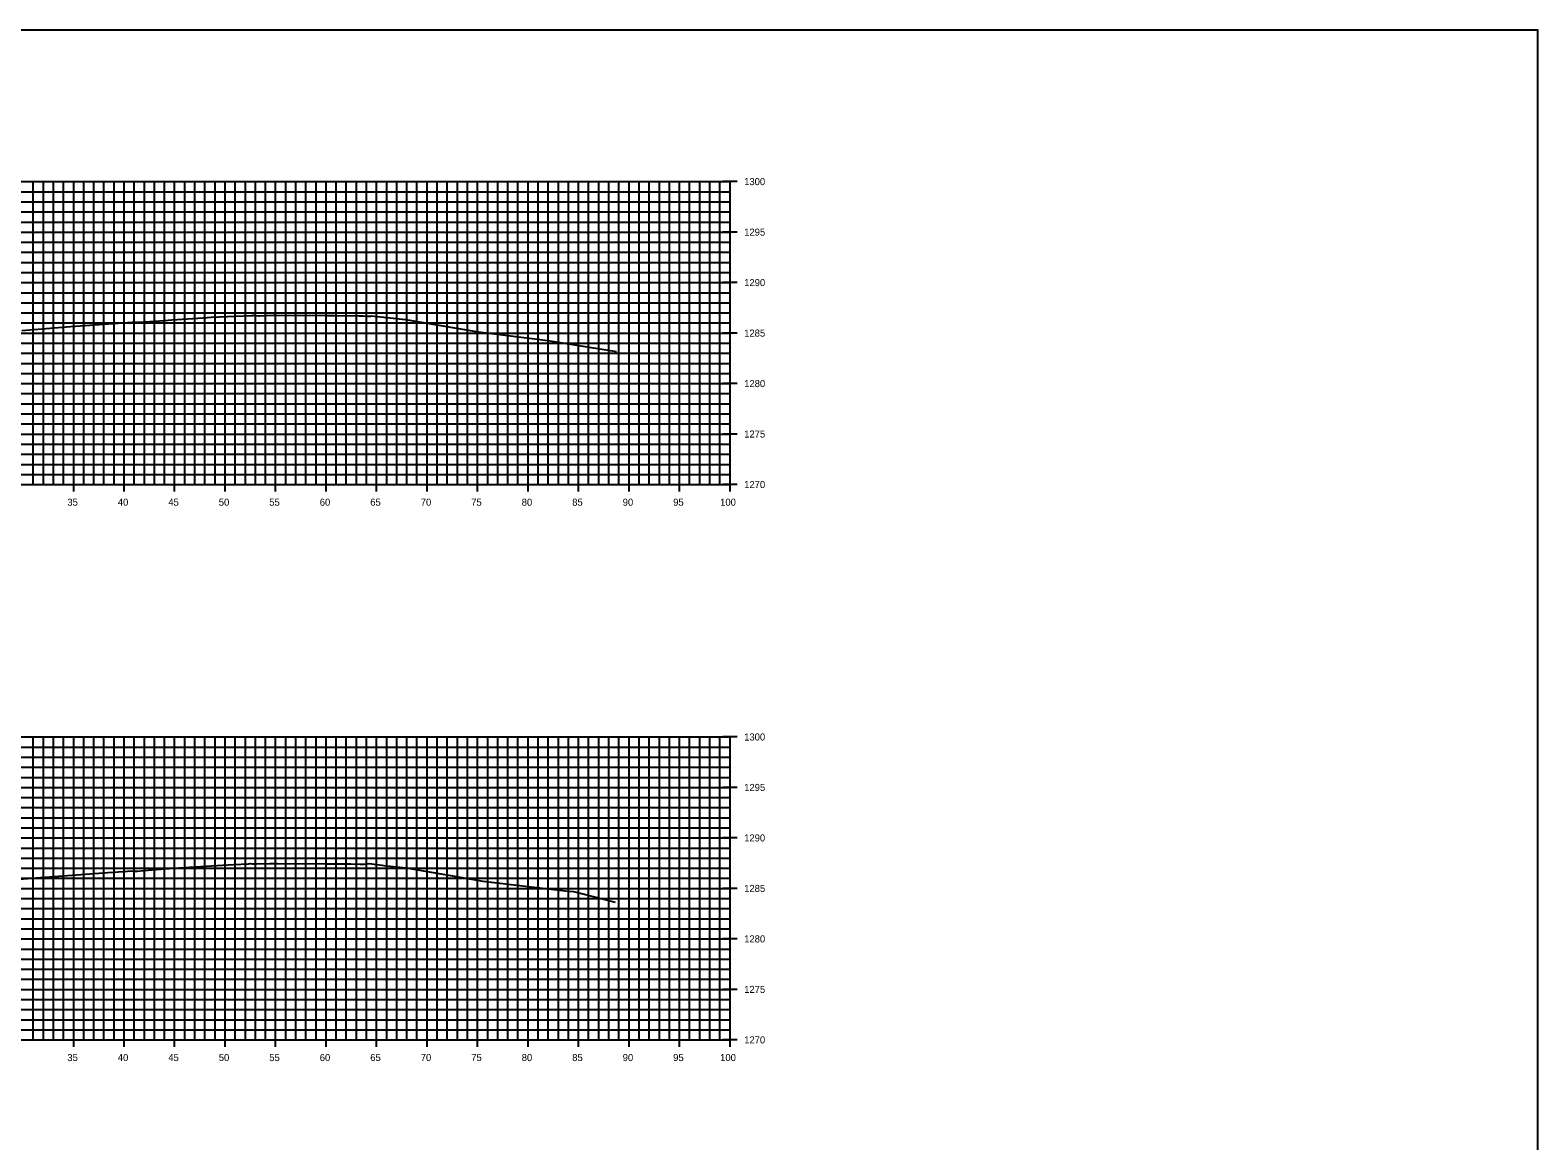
# Model space of a CAD drawing. Extents: x 674939 to 678919, y 750652 to 765176.
# Drawn here: x 678769.2 to 678918.5, y 755632.6 to 755742.6 of the extents above; entities that cross this region are included whole.
import ezdxf

# ---------------------------------------------------------------- set-up
doc = ezdxf.new("R2010")
doc.units = 0
for name, color, linetype in [('R_Axis', 7, 'Continuous'), ('R_Axis Annot', 7, 'Continuous'), ('R_Exist Surface', 7, 'Continuous'), ('R_Grid', 7, 'Continuous'), ('R_No Plot', 7, 'Continuous')]:
    doc.layers.add(name, color=color, linetype=linetype)

msp = doc.modelspace()

# ---------------------------------------------------------------- linework, layer by layer
at = {"layer": 'R_Axis'}
for p, q in [((678839.23, 755727.55), (678837.83, 755727.55)), ((678838.53, 755697.55), (678838.53, 755727.55)), ((678839.23, 755722.55), (678837.83, 755722.55)), ((678839.23, 755717.55), (678837.83, 755717.55)), ((678839.23, 755712.55), (678837.83, 755712.55)), ((678839.23, 755707.55), (678837.83, 755707.55)), ((678839.23, 755702.55), (678837.83, 755702.55)), ((678638.53, 755697.55), (678838.53, 755697.55)), ((678773.53, 755696.85), (678773.53, 755698.25)), ((678778.53, 755696.85), (678778.53, 755698.25)), ((678783.53, 755696.85), (678783.53, 755698.25)), ((678788.53, 755696.85), (678788.53, 755698.25)), ((678793.53, 755696.85), (678793.53, 755698.25)), ((678798.53, 755696.85), (678798.53, 755698.25)), ((678803.53, 755696.85), (678803.53, 755698.25)), ((678808.53, 755696.85), (678808.53, 755698.25)), ((678813.53, 755696.85), (678813.53, 755698.25)), ((678818.53, 755696.85), (678818.53, 755698.25)), ((678823.53, 755696.85), (678823.53, 755698.25)), ((678828.53, 755696.85), (678828.53, 755698.25)), ((678833.53, 755696.85), (678833.53, 755698.25)), ((678839.23, 755697.55), (678837.83, 755697.55)), ((678838.53, 755696.85), (678838.53, 755698.25)), ((678839.23, 755672.55), (678837.83, 755672.55)), ((678838.53, 755642.55), (678838.53, 755672.55)), ((678839.23, 755667.55), (678837.83, 755667.55)), ((678839.23, 755662.55), (678837.83, 755662.55)), ((678839.23, 755657.55), (678837.83, 755657.55)), ((678839.23, 755652.55), (678837.83, 755652.55)), ((678839.23, 755647.55), (678837.83, 755647.55)), ((678638.53, 755642.55), (678838.53, 755642.55)), ((678773.53, 755641.85), (678773.53, 755643.25)), ((678778.53, 755641.85), (678778.53, 755643.25)), ((678783.53, 755641.85), (678783.53, 755643.25)), ((678788.53, 755641.85), (678788.53, 755643.25)), ((678793.53, 755641.85), (678793.53, 755643.25)), ((678798.53, 755641.85), (678798.53, 755643.25)), ((678803.53, 755641.85), (678803.53, 755643.25)), ((678808.53, 755641.85), (678808.53, 755643.25)), ((678813.53, 755641.85), (678813.53, 755643.25)), ((678818.53, 755641.85), (678818.53, 755643.25)), ((678823.53, 755641.85), (678823.53, 755643.25)), ((678828.53, 755641.85), (678828.53, 755643.25)), ((678833.53, 755641.85), (678833.53, 755643.25)), ((678839.23, 755642.55), (678837.83, 755642.55)), ((678838.53, 755641.85), (678838.53, 755643.25))]:
    msp.add_line(p, q, dxfattribs=at)
at = {"layer": 'R_Exist Surface'}
for points in [[(678768.38, 755712.81), (678773.2, 755713.19), (678774.67, 755713.29), (678779.32, 755713.62), (678780.02, 755713.62), (678780.1, 755713.62), (678782.53, 755713.81), (678783.24, 755713.86), (678786.37, 755714.07), (678787.13, 755714.11), (678791.13, 755714.3), (678791.31, 755714.3), (678791.32, 755714.31), (678791.85, 755714.26), (678791.92, 755714.26), (678793.33, 755714.32), (678793.5, 755714.33), (678798.61, 755714.29), (678799.32, 755714.29), (678801.8, 755714.25), (678802.19, 755714.25), (678802.55, 755714.21), (678802.93, 755714.24), (678802.99, 755714.25), (678804.23, 755714.11), (678806.4, 755713.88), (678809.7, 755713.33), (678813.59, 755712.67), (678819.74, 755711.91), (678820.69, 755711.78), (678824.62, 755711.15), (678827.3, 755710.72)], [(678768.17, 755658.46), (678769.8, 755658.59), (678776.92, 755659.12), (678778.47, 755659.22), (678779.24, 755659.28), (678779.63, 755659.27), (678779.84, 755659.26), (678780.47, 755659.32), (678782.16, 755659.47), (678783.91, 755659.59), (678786.64, 755659.77), (678789.36, 755659.91), (678790.83, 755660), (678790.99, 755660.01), (678791.04, 755660.01), (678791.25, 755659.99), (678791.64, 755659.97), (678792.95, 755660.01), (678793.71, 755660.03), (678798.44, 755659.99), (678800.98, 755659.97), (678801.9, 755659.96), (678802.31, 755659.96), (678802.57, 755659.99), (678802.78, 755660.02), (678804.55, 755659.8), (678806.46, 755659.6), (678811.8, 755658.67), (678814.04, 755658.28), (678822.51, 755657.29), (678823.04, 755657.24), (678823.83, 755657.04), (678827.17, 755656.18)]]:
    msp.add_lwpolyline(points, dxfattribs=at)
at = {"layer": 'R_Grid'}
for p, q in [((678638.53, 755727.55), (678838.53, 755727.55)), ((678769.53, 755697.55), (678769.53, 755727.55)), ((678770.53, 755697.55), (678770.53, 755727.55)), ((678771.53, 755697.55), (678771.53, 755727.55)), ((678772.53, 755697.55), (678772.53, 755727.55)), ((678773.53, 755697.55), (678773.53, 755727.55)), ((678774.53, 755697.55), (678774.53, 755727.55)), ((678775.53, 755697.55), (678775.53, 755727.55)), ((678776.53, 755697.55), (678776.53, 755727.55)), ((678777.53, 755697.55), (678777.53, 755727.55)), ((678778.53, 755697.55), (678778.53, 755727.55)), ((678779.53, 755697.55), (678779.53, 755727.55)), ((678780.53, 755697.55), (678780.53, 755727.55)), ((678781.53, 755697.55), (678781.53, 755727.55)), ((678782.53, 755697.55), (678782.53, 755727.55)), ((678783.53, 755697.55), (678783.53, 755727.55)), ((678784.53, 755697.55), (678784.53, 755727.55)), ((678785.53, 755697.55), (678785.53, 755727.55)), ((678786.53, 755697.55), (678786.53, 755727.55)), ((678787.53, 755697.55), (678787.53, 755727.55)), ((678788.53, 755697.55), (678788.53, 755727.55)), ((678789.53, 755697.55), (678789.53, 755727.55)), ((678790.53, 755697.55), (678790.53, 755727.55)), ((678791.53, 755697.55), (678791.53, 755727.55)), ((678792.53, 755697.55), (678792.53, 755727.55)), ((678793.53, 755697.55), (678793.53, 755727.55)), ((678794.53, 755697.55), (678794.53, 755727.55)), ((678795.53, 755697.55), (678795.53, 755727.55)), ((678796.53, 755697.55), (678796.53, 755727.55)), ((678797.53, 755697.55), (678797.53, 755727.55)), ((678798.53, 755697.55), (678798.53, 755727.55)), ((678799.53, 755697.55), (678799.53, 755727.55)), ((678800.53, 755697.55), (678800.53, 755727.55)), ((678801.53, 755697.55), (678801.53, 755727.55)), ((678802.53, 755697.55), (678802.53, 755727.55)), ((678803.53, 755697.55), (678803.53, 755727.55)), ((678804.53, 755697.55), (678804.53, 755727.55)), ((678805.53, 755697.55), (678805.53, 755727.55)), ((678806.53, 755697.55), (678806.53, 755727.55)), ((678807.53, 755697.55), (678807.53, 755727.55)), ((678808.53, 755697.55), (678808.53, 755727.55)), ((678809.53, 755697.55), (678809.53, 755727.55)), ((678810.53, 755697.55), (678810.53, 755727.55)), ((678811.53, 755697.55), (678811.53, 755727.55)), ((678812.53, 755697.55), (678812.53, 755727.55)), ((678813.53, 755697.55), (678813.53, 755727.55)), ((678814.53, 755697.55), (678814.53, 755727.55)), ((678815.53, 755697.55), (678815.53, 755727.55)), ((678816.53, 755697.55), (678816.53, 755727.55)), ((678817.53, 755697.55), (678817.53, 755727.55)), ((678818.53, 755697.55), (678818.53, 755727.55)), ((678819.53, 755697.55), (678819.53, 755727.55)), ((678820.53, 755697.55), (678820.53, 755727.55)), ((678821.53, 755697.55), (678821.53, 755727.55)), ((678822.53, 755697.55), (678822.53, 755727.55)), ((678823.53, 755697.55), (678823.53, 755727.55)), ((678824.53, 755697.55), (678824.53, 755727.55)), ((678825.53, 755697.55), (678825.53, 755727.55)), ((678826.53, 755697.55), (678826.53, 755727.55)), ((678827.53, 755697.55), (678827.53, 755727.55)), ((678828.53, 755697.55), (678828.53, 755727.55)), ((678829.53, 755697.55), (678829.53, 755727.55)), ((678830.53, 755697.55), (678830.53, 755727.55)), ((678831.53, 755697.55), (678831.53, 755727.55)), ((678832.53, 755697.55), (678832.53, 755727.55)), ((678833.53, 755697.55), (678833.53, 755727.55)), ((678834.53, 755697.55), (678834.53, 755727.55)), ((678835.53, 755697.55), (678835.53, 755727.55)), ((678836.53, 755697.55), (678836.53, 755727.55)), ((678837.53, 755697.55), (678837.53, 755727.55)), ((678838.53, 755697.55), (678838.53, 755727.55)), ((678638.53, 755726.55), (678838.53, 755726.55)), ((678638.53, 755725.55), (678838.53, 755725.55)), ((678638.53, 755724.55), (678838.53, 755724.55)), ((678638.53, 755723.55), (678838.53, 755723.55)), ((678638.53, 755722.55), (678838.53, 755722.55)), ((678638.53, 755721.55), (678838.53, 755721.55)), ((678638.53, 755720.55), (678838.53, 755720.55)), ((678638.53, 755719.55), (678838.53, 755719.55)), ((678638.53, 755718.55), (678838.53, 755718.55)), ((678638.53, 755717.55), (678838.53, 755717.55)), ((678638.53, 755716.55), (678838.53, 755716.55)), ((678638.53, 755715.55), (678838.53, 755715.55)), ((678638.53, 755714.55), (678838.53, 755714.55)), ((678638.53, 755713.55), (678838.53, 755713.55)), ((678638.53, 755712.55), (678838.53, 755712.55)), ((678638.53, 755711.55), (678838.53, 755711.55)), ((678638.53, 755710.55), (678838.53, 755710.55)), ((678638.53, 755709.55), (678838.53, 755709.55)), ((678638.53, 755708.55), (678838.53, 755708.55)), ((678638.53, 755707.55), (678838.53, 755707.55)), ((678638.53, 755706.55), (678838.53, 755706.55)), ((678638.53, 755705.55), (678838.53, 755705.55)), ((678638.53, 755704.55), (678838.53, 755704.55)), ((678638.53, 755703.55), (678838.53, 755703.55)), ((678638.53, 755702.55), (678838.53, 755702.55)), ((678638.53, 755701.55), (678838.53, 755701.55)), ((678638.53, 755700.55), (678838.53, 755700.55)), ((678638.53, 755699.55), (678838.53, 755699.55)), ((678638.53, 755698.55), (678838.53, 755698.55)), ((678638.53, 755697.55), (678838.53, 755697.55)), ((678638.53, 755672.55), (678838.53, 755672.55)), ((678769.53, 755642.55), (678769.53, 755672.55)), ((678770.53, 755642.55), (678770.53, 755672.55)), ((678771.53, 755642.55), (678771.53, 755672.55)), ((678772.53, 755642.55), (678772.53, 755672.55)), ((678773.53, 755642.55), (678773.53, 755672.55)), ((678774.53, 755642.55), (678774.53, 755672.55)), ((678775.53, 755642.55), (678775.53, 755672.55)), ((678776.53, 755642.55), (678776.53, 755672.55)), ((678777.53, 755642.55), (678777.53, 755672.55)), ((678778.53, 755642.55), (678778.53, 755672.55)), ((678779.53, 755642.55), (678779.53, 755672.55)), ((678780.53, 755642.55), (678780.53, 755672.55)), ((678781.53, 755642.55), (678781.53, 755672.55)), ((678782.53, 755642.55), (678782.53, 755672.55)), ((678783.53, 755642.55), (678783.53, 755672.55)), ((678784.53, 755642.55), (678784.53, 755672.55)), ((678785.53, 755642.55), (678785.53, 755672.55)), ((678786.53, 755642.55), (678786.53, 755672.55)), ((678787.53, 755642.55), (678787.53, 755672.55)), ((678788.53, 755642.55), (678788.53, 755672.55)), ((678789.53, 755642.55), (678789.53, 755672.55)), ((678790.53, 755642.55), (678790.53, 755672.55)), ((678791.53, 755642.55), (678791.53, 755672.55)), ((678792.53, 755642.55), (678792.53, 755672.55)), ((678793.53, 755642.55), (678793.53, 755672.55)), ((678794.53, 755642.55), (678794.53, 755672.55)), ((678795.53, 755642.55), (678795.53, 755672.55)), ((678796.53, 755642.55), (678796.53, 755672.55)), ((678797.53, 755642.55), (678797.53, 755672.55)), ((678798.53, 755642.55), (678798.53, 755672.55)), ((678799.53, 755642.55), (678799.53, 755672.55)), ((678800.53, 755642.55), (678800.53, 755672.55)), ((678801.53, 755642.55), (678801.53, 755672.55)), ((678802.53, 755642.55), (678802.53, 755672.55)), ((678803.53, 755642.55), (678803.53, 755672.55)), ((678804.53, 755642.55), (678804.53, 755672.55)), ((678805.53, 755642.55), (678805.53, 755672.55)), ((678806.53, 755642.55), (678806.53, 755672.55)), ((678807.53, 755642.55), (678807.53, 755672.55)), ((678808.53, 755642.55), (678808.53, 755672.55)), ((678809.53, 755642.55), (678809.53, 755672.55)), ((678810.53, 755642.55), (678810.53, 755672.55)), ((678811.53, 755642.55), (678811.53, 755672.55)), ((678812.53, 755642.55), (678812.53, 755672.55)), ((678813.53, 755642.55), (678813.53, 755672.55)), ((678814.53, 755642.55), (678814.53, 755672.55)), ((678815.53, 755642.55), (678815.53, 755672.55)), ((678816.53, 755642.55), (678816.53, 755672.55)), ((678817.53, 755642.55), (678817.53, 755672.55)), ((678818.53, 755642.55), (678818.53, 755672.55)), ((678819.53, 755642.55), (678819.53, 755672.55)), ((678820.53, 755642.55), (678820.53, 755672.55)), ((678821.53, 755642.55), (678821.53, 755672.55)), ((678822.53, 755642.55), (678822.53, 755672.55)), ((678823.53, 755642.55), (678823.53, 755672.55)), ((678824.53, 755642.55), (678824.53, 755672.55)), ((678825.53, 755642.55), (678825.53, 755672.55)), ((678826.53, 755642.55), (678826.53, 755672.55)), ((678827.53, 755642.55), (678827.53, 755672.55)), ((678828.53, 755642.55), (678828.53, 755672.55)), ((678829.53, 755642.55), (678829.53, 755672.55)), ((678830.53, 755642.55), (678830.53, 755672.55)), ((678831.53, 755642.55), (678831.53, 755672.55)), ((678832.53, 755642.55), (678832.53, 755672.55)), ((678833.53, 755642.55), (678833.53, 755672.55)), ((678834.53, 755642.55), (678834.53, 755672.55)), ((678835.53, 755642.55), (678835.53, 755672.55)), ((678836.53, 755642.55), (678836.53, 755672.55)), ((678837.53, 755642.55), (678837.53, 755672.55)), ((678838.53, 755642.55), (678838.53, 755672.55)), ((678638.53, 755671.55), (678838.53, 755671.55)), ((678638.53, 755670.55), (678838.53, 755670.55)), ((678638.53, 755669.55), (678838.53, 755669.55)), ((678638.53, 755668.55), (678838.53, 755668.55)), ((678638.53, 755667.55), (678838.53, 755667.55)), ((678638.53, 755666.55), (678838.53, 755666.55)), ((678638.53, 755665.55), (678838.53, 755665.55)), ((678638.53, 755664.55), (678838.53, 755664.55)), ((678638.53, 755663.55), (678838.53, 755663.55)), ((678638.53, 755662.55), (678838.53, 755662.55)), ((678638.53, 755661.55), (678838.53, 755661.55)), ((678638.53, 755660.55), (678838.53, 755660.55)), ((678638.53, 755659.55), (678838.53, 755659.55)), ((678638.53, 755658.55), (678838.53, 755658.55)), ((678638.53, 755657.55), (678838.53, 755657.55)), ((678638.53, 755656.55), (678838.53, 755656.55)), ((678638.53, 755655.55), (678838.53, 755655.55)), ((678638.53, 755654.55), (678838.53, 755654.55)), ((678638.53, 755653.55), (678838.53, 755653.55)), ((678638.53, 755652.55), (678838.53, 755652.55)), ((678638.53, 755651.55), (678838.53, 755651.55)), ((678638.53, 755650.55), (678838.53, 755650.55)), ((678638.53, 755649.55), (678838.53, 755649.55)), ((678638.53, 755648.55), (678838.53, 755648.55)), ((678638.53, 755647.55), (678838.53, 755647.55)), ((678638.53, 755646.55), (678838.53, 755646.55)), ((678638.53, 755645.55), (678838.53, 755645.55)), ((678638.53, 755644.55), (678838.53, 755644.55)), ((678638.53, 755643.55), (678838.53, 755643.55)), ((678638.53, 755642.55), (678838.53, 755642.55))]:
    msp.add_line(p, q, dxfattribs=at)
at = {"layer": 'R_No Plot'}
msp.add_lwpolyline([(678578.53, 755522.55), (678918.53, 755522.55), (678918.53, 755742.55), (678578.53, 755742.55)], close=True, dxfattribs=at)

# ---------------------------------------------------------------- texts
at = {"layer": 'R_Axis Annot'}
for s, p in [('1300', (678839.93, 755727.2)), ('1295', (678839.93, 755722.2)), ('1290', (678839.93, 755717.2)), ('1285', (678839.93, 755712.2)), ('1280', (678839.93, 755707.2)), ('1275', (678839.93, 755702.2)), ('1270', (678839.93, 755697.2)), ('35', (678772.9, 755695.45)), ('40', (678777.9, 755695.45)), ('45', (678782.9, 755695.45)), ('50', (678787.9, 755695.45)), ('55', (678792.9, 755695.45)), ('60', (678797.9, 755695.45)), ('65', (678802.9, 755695.45)), ('70', (678807.9, 755695.45)), ('75', (678812.9, 755695.45)), ('80', (678817.9, 755695.45)), ('85', (678822.9, 755695.45)), ('90', (678827.9, 755695.45)), ('95', (678832.9, 755695.45)), ('100', (678837.55, 755695.45)), ('1300', (678839.93, 755672.2)), ('1295', (678839.93, 755667.2)), ('1290', (678839.93, 755662.2)), ('1285', (678839.93, 755657.2)), ('1280', (678839.93, 755652.2)), ('1275', (678839.93, 755647.2)), ('1270', (678839.93, 755642.2)), ('35', (678772.9, 755640.45)), ('40', (678777.9, 755640.45)), ('45', (678782.9, 755640.45)), ('50', (678787.9, 755640.45)), ('55', (678792.9, 755640.45)), ('60', (678797.9, 755640.45)), ('65', (678802.9, 755640.45)), ('70', (678807.9, 755640.45)), ('75', (678812.9, 755640.45)), ('80', (678817.9, 755640.45)), ('85', (678822.9, 755640.45)), ('90', (678827.9, 755640.45)), ('95', (678832.9, 755640.45)), ('100', (678837.55, 755640.45))]:
    msp.add_text(s, height=0.7, dxfattribs=at).set_placement(p)

doc.saveas('drawing.dxf')
